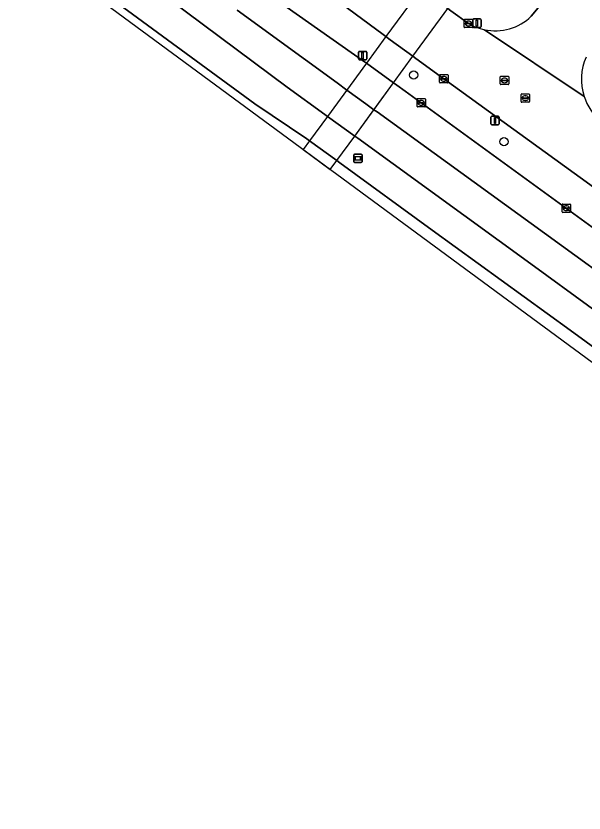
# Model space of a CAD drawing. Extents: x 159674 to 160531, y 382172 to 382904.
# Drawn here: x 159817.8 to 159885.6, y 382271.2 to 382366.4 of the extents above; entities that cross this region are included whole.
import ezdxf

# ---------------------------------------------------------------- set-up
doc = ezdxf.new("R2010")
doc.units = 0
for name, color, linetype in [('IMGEO_Berm_groen', 7, 'Continuous'), ('IMGEO_Boom', 7, 'Continuous'), ('IMGEO_Kolk', 7, 'Continuous'), ('IMGEO_Lichtmast', 7, 'Continuous'), ('IMGEO_Rijbaan_lokaal_open', 7, 'Continuous'), ('IMGEO_Rijbaan_regionaal_gesloten', 7, 'Continuous'), ('IMGEO_Rioolput', 7, 'Continuous'), ('IMGEO_Tunneldeel', 7, 'Continuous'), ('IMGEO_Verkeersbordpaal', 7, 'Continuous'), ('IMGEO_Voetpad_open', 7, 'Continuous'), ('IMGEO_Wegwijzer', 7, 'Continuous')]:
    doc.layers.add(name, color=color, linetype=linetype)

msp = doc.modelspace()

# ---------------------------------------------------------------- linework, layer by layer
at = {"layer": 'IMGEO_Berm_groen'}
for points in [[(159706.101, 382482.046), (159723.624, 382459.462), (159745.82, 382437.702), (159771.584, 382412.442), (159778.718, 382405.449), (159846.283, 382355.928), (159852.48, 382351.742), (159852.824, 382351.491), (159856.066, 382349.132), (159856.448, 382348.854), (159867.477, 382340.828), (159883.947, 382328.846), (159897.318, 382319.118), (159917.523, 382304.468), (159948.714, 382281.88), (159991.934, 382250), (160000, 382244.05), (160023.542, 382226.685)], [(159886.281, 382346.283), (159868.85, 382358.908), (159865.527, 382361.323), (159865.165, 382361.587), (159862.453, 382363.558), (159861.935, 382363.943), (159861.603, 382364.191), (159853.244, 382370.412), (159837.398, 382381.921), (159821.663, 382393.428)], [(159820.362, 382389.119), (159843.591, 382372.074), (159859.265, 382360.99), (159859.599, 382360.751), (159862.851, 382358.42), (159863.22, 382358.155), (159864.219, 382357.439), (159890.517, 382338.312), (159899.278, 382331.94), (159949.37, 382295.571), (159996.559, 382260.85), (159998.978, 382264.261), (159993.641, 382268.144), (159978.692, 382279.072), (159964.493, 382289.401), (159948.694, 382300.897), (159932.887, 382312.381), (159917.12, 382323.888), (159901.276, 382335.387), (159892.752, 382341.534), (159890.778, 382342.957), (159886.281, 382346.283)], [(160022.704, 382232.358), (160000, 382249.045), (159998.688, 382250), (159948.547, 382286.492), (159911.807, 382313.056), (159886.027, 382331.843), (159879.684, 382336.466), (159858.583, 382351.787), (159858.205, 382352.061), (159854.963, 382354.415), (159854.637, 382354.652), (159850.158, 382357.904), (159836.086, 382368.415), (159821.924, 382378.682)]]:
    msp.add_lwpolyline(points, dxfattribs=at)
at = {"layer": 'IMGEO_Boom'}
for centre in [(159865.255, 382359.349), (159876.035, 382351.388)]:
    msp.add_circle(centre, 0.489, dxfattribs=at)
at = {"layer": 'IMGEO_Kolk'}
for p, q in [((159871.299, 382365.089), (159871.299, 382365.941)), ((159871.374, 382366.015), (159872.226, 382366.015)), ((159871.558, 382365.509), (159871.558, 382365.521)), ((159871.996, 382365.472), (159871.598, 382365.472)), ((159871.601, 382365.558), (159871.999, 382365.558)), ((159871.787, 382365.795), (159871.812, 382365.795)), ((159872.042, 382365.521), (159872.042, 382365.509)), ((159872.3, 382365.941), (159872.3, 382365.089)), ((159872.226, 382365.015), (159871.374, 382365.015)), ((159871.81, 382365.235), (159871.785, 382365.235)), ((159868.349, 382358.481), (159868.349, 382359.333)), ((159868.424, 382359.407), (159869.276, 382359.407)), ((159868.608, 382358.901), (159868.608, 382358.913)), ((159869.046, 382358.864), (159868.648, 382358.864)), ((159868.651, 382358.95), (159869.049, 382358.95)), ((159868.86, 382358.627), (159868.835, 382358.627)), ((159868.837, 382359.187), (159868.862, 382359.187)), ((159869.092, 382358.913), (159869.092, 382358.901)), ((159869.35, 382359.333), (159869.35, 382358.481)), ((159869.276, 382358.407), (159868.424, 382358.407)), ((159865.65, 382355.609), (159865.65, 382356.461)), ((159865.725, 382356.535), (159866.577, 382356.535)), ((159865.909, 382356.029), (159865.909, 382356.041)), ((159866.347, 382355.992), (159865.949, 382355.992)), ((159865.952, 382356.078), (159866.35, 382356.078)), ((159866.161, 382355.755), (159866.136, 382355.755)), ((159866.138, 382356.315), (159866.163, 382356.315)), ((159866.393, 382356.041), (159866.393, 382356.029)), ((159866.651, 382356.461), (159866.651, 382355.609)), ((159866.577, 382355.535), (159865.725, 382355.535)), ((159882.975, 382343.008), (159882.975, 382343.86)), ((159883.05, 382343.934), (159883.902, 382343.934)), ((159883.234, 382343.428), (159883.234, 382343.44)), ((159883.672, 382343.391), (159883.274, 382343.391)), ((159883.277, 382343.477), (159883.675, 382343.477)), ((159883.463, 382343.714), (159883.488, 382343.714)), ((159883.718, 382343.44), (159883.718, 382343.428)), ((159883.976, 382343.86), (159883.976, 382343.008)), ((159883.902, 382342.934), (159883.05, 382342.934)), ((159883.486, 382343.154), (159883.461, 382343.154))]:
    msp.add_line(p, q, dxfattribs=at)
for points in [[(159871.299, 382365.089), (159871.299, 382365.941)], [(159871.374, 382366.015), (159872.226, 382366.015)], [(159872.3, 382365.941), (159872.3, 382365.089)], [(159872.226, 382365.015), (159871.374, 382365.015)], [(159868.349, 382358.481), (159868.349, 382359.333)], [(159868.424, 382359.407), (159869.276, 382359.407)], [(159869.35, 382359.333), (159869.35, 382358.481)], [(159869.276, 382358.407), (159868.424, 382358.407)], [(159865.65, 382355.609), (159865.65, 382356.461)], [(159865.725, 382356.535), (159866.577, 382356.535)], [(159866.651, 382356.461), (159866.651, 382355.609)], [(159866.577, 382355.535), (159865.725, 382355.535)], [(159882.975, 382343.008), (159882.975, 382343.86)], [(159883.05, 382343.934), (159883.902, 382343.934)], [(159883.976, 382343.86), (159883.976, 382343.008)], [(159883.902, 382342.934), (159883.05, 382342.934)]]:
    msp.add_lwpolyline(points, dxfattribs=at)
for centre, radius, start, end in [((159871.376, 382365.939), 0.0765, 91.55205, 178.44795), ((159871.376, 382365.939), 0.0765, 91.55205, 178.44795), ((159871.598, 382365.518), 0.0403, 85.87752, 175.75265), ((159871.595, 382365.508), 0.0366, 178.93798, 274.71019), ((159871.999, 382365.515), 0.043, 264.86636, 352.45326), ((159872.003, 382365.52), 0.0386, 1.73085, 96.63898), ((159872.224, 382365.939), 0.0765, 1.55205, 88.44795), ((159872.224, 382365.939), 0.0765, 1.55205, 88.44795), ((159871.376, 382365.091), 0.0765, 181.55205, 268.44795), ((159871.376, 382365.091), 0.0765, 181.55205, 268.44795), ((159872.224, 382365.091), 0.0765, 271.55205, 358.44795), ((159872.224, 382365.091), 0.0765, 271.55205, 358.44795), ((159868.426, 382359.331), 0.0765, 91.55205, 178.44795), ((159868.426, 382359.331), 0.0765, 91.55205, 178.44795), ((159868.648, 382358.91), 0.0403, 85.87752, 175.75265), ((159868.645, 382358.9), 0.0366, 178.93798, 274.71019), ((159869.049, 382358.907), 0.043, 264.86636, 352.45326), ((159869.053, 382358.912), 0.0386, 1.73085, 96.63898), ((159869.274, 382359.331), 0.0765, 1.55205, 88.44795), ((159869.274, 382359.331), 0.0765, 1.55205, 88.44795), ((159868.426, 382358.483), 0.0765, 181.55205, 268.44795), ((159868.426, 382358.483), 0.0765, 181.55205, 268.44795), ((159869.274, 382358.483), 0.0765, 271.55205, 358.44795), ((159869.274, 382358.483), 0.0765, 271.55205, 358.44795), ((159865.727, 382356.459), 0.0765, 91.55205, 178.44795), ((159865.727, 382356.459), 0.0765, 91.55205, 178.44795), ((159865.949, 382356.038), 0.0403, 85.87752, 175.75265), ((159865.946, 382356.028), 0.0366, 178.93798, 274.71019), ((159866.35, 382356.035), 0.043, 264.86636, 352.45326), ((159866.354, 382356.04), 0.0386, 1.73085, 96.63898), ((159866.575, 382356.459), 0.0765, 1.55205, 88.44795), ((159866.575, 382356.459), 0.0765, 1.55205, 88.44795), ((159865.727, 382355.611), 0.0765, 181.55205, 268.44795), ((159865.727, 382355.611), 0.0765, 181.55205, 268.44795), ((159866.575, 382355.611), 0.0765, 271.55205, 358.44795), ((159866.575, 382355.611), 0.0765, 271.55205, 358.44795), ((159883.052, 382343.858), 0.0765, 91.55205, 178.44795), ((159883.052, 382343.858), 0.0765, 91.55205, 178.44795), ((159883.274, 382343.437), 0.0403, 85.87752, 175.75265), ((159883.271, 382343.427), 0.0366, 178.93798, 274.71019), ((159883.675, 382343.434), 0.043, 264.86636, 352.45326), ((159883.679, 382343.439), 0.0386, 1.73085, 96.63898), ((159883.9, 382343.858), 0.0765, 1.55205, 88.44795), ((159883.9, 382343.858), 0.0765, 1.55205, 88.44795), ((159883.052, 382343.01), 0.0765, 181.55205, 268.44795), ((159883.052, 382343.01), 0.0765, 181.55205, 268.44795), ((159883.9, 382343.01), 0.0765, 271.55205, 358.44795), ((159883.9, 382343.01), 0.0765, 271.55205, 358.44795)]:
    msp.add_arc(centre, radius, start, end, dxfattribs=at)
for centre, major_axis, ratio, start_param, end_param in [((159871.786, 382365.515), (-0.387, 0.002), 0.722429, 4.712389, 7.853982), ((159871.811, 382365.515), (-0.39, 0.002), 0.717154, 1.570796, 4.712389), ((159868.836, 382358.907), (-0.387, 0.002), 0.722429, 4.712389, 7.853982), ((159868.861, 382358.907), (-0.39, 0.002), 0.717154, 1.570796, 4.712389), ((159866.137, 382356.035), (-0.387, 0.002), 0.722429, 4.712389, 7.853982), ((159866.162, 382356.035), (-0.39, 0.002), 0.717154, 1.570796, 4.712389), ((159883.462, 382343.434), (-0.387, 0.002), 0.722429, 4.712389, 7.853982), ((159883.487, 382343.434), (-0.39, 0.002), 0.717154, 1.570796, 4.712389)]:
    msp.add_ellipse(centre, major_axis=major_axis, ratio=ratio, start_param=start_param, end_param=end_param, dxfattribs=at)
at = {"layer": 'IMGEO_Lichtmast'}
for p, q in [((159872.312, 382365.15), (159872.312, 382365.95)), ((159872.312, 382365.95), (159872.312, 382365.15)), ((159872.412, 382366.05), (159873.202, 382366.05)), ((159873.202, 382366.05), (159872.412, 382366.05)), ((159873.302, 382365.95), (159873.302, 382365.15)), ((159873.302, 382365.15), (159873.302, 382365.95)), ((159873.202, 382365.05), (159872.412, 382365.05)), ((159872.412, 382365.05), (159873.202, 382365.05)), ((159858.653, 382361.278), (159858.653, 382362.078)), ((159858.653, 382362.078), (159858.653, 382361.278)), ((159858.753, 382362.178), (159859.543, 382362.178)), ((159859.543, 382362.178), (159858.753, 382362.178)), ((159859.643, 382362.078), (159859.643, 382361.278)), ((159859.643, 382361.278), (159859.643, 382362.078)), ((159859.543, 382361.178), (159858.753, 382361.178)), ((159858.753, 382361.178), (159859.543, 382361.178))]:
    msp.add_line(p, q, dxfattribs=at)
for points in [[(159872.732, 382365.925), (159872.882, 382365.925), (159872.882, 382365.175), (159872.732, 382365.175), (159872.732, 382365.925)], [(159859.073, 382362.053), (159859.223, 382362.053), (159859.223, 382361.303), (159859.073, 382361.303), (159859.073, 382362.053)]]:
    msp.add_lwpolyline(points, dxfattribs=at)
for centre, start, end in [((159872.412, 382365.95), 90, 180), ((159872.412, 382365.95), 90, 180), ((159873.202, 382365.95), 0, 90), ((159873.202, 382365.95), 360, 90), ((159872.412, 382365.15), 180, 270), ((159872.412, 382365.15), 180, 270), ((159873.202, 382365.15), 270, 0), ((159873.202, 382365.15), 270, 0), ((159858.753, 382362.078), 90, 180), ((159858.753, 382362.078), 90, 180), ((159859.543, 382362.078), 0, 90), ((159859.543, 382362.078), 360, 90), ((159858.753, 382361.278), 180, 270), ((159858.753, 382361.278), 180, 270), ((159859.543, 382361.278), 270, 0), ((159859.543, 382361.278), 270, 0)]:
    msp.add_arc(centre, 0.1, start, end, dxfattribs=at)
at = {"layer": 'IMGEO_Rijbaan_lokaal_open'}
for points in [[(159871.799, 382365.514), (159869.691, 382367.042), (159869.338, 382367.299), (159866.106, 382369.642), (159865.765, 382369.89), (159858.632, 382375.062), (159858.078, 382375.421), (159852.819, 382379.291), (159841.871, 382387.303), (159832.567, 382394.095), (159827.221, 382398.024), (159825.921, 382398.977)], [(159821.663, 382393.428), (159837.398, 382381.921), (159853.244, 382370.412), (159861.603, 382364.191), (159861.935, 382363.943), (159862.453, 382363.558), (159865.165, 382361.587), (159865.527, 382361.323), (159868.85, 382358.908), (159886.281, 382346.283), (159890.778, 382342.957), (159892.752, 382341.534), (159901.276, 382335.387), (159917.12, 382323.888), (159932.887, 382312.381), (159948.694, 382300.897), (159964.493, 382289.401), (159978.692, 382279.072), (159993.641, 382268.144), (159998.978, 382264.261), (160000, 382263.517), (160011.011, 382255.498), (160014.603, 382252.861)], [(159883.458, 382372.086), (159880.102, 382367.372), (159879.296, 382366.367)], [(159885.596, 382356.804), (159873.703, 382364.765)], [(159873.703, 382364.765), (159885.596, 382356.804)]]:
    msp.add_lwpolyline(points, dxfattribs=at)
for centre, radius, start, end in [((159874.992, 382370.828), 6.198, 257.99286, 313.97368), ((159874.98, 382370.807), 6.175, 238.99015, 258.06225), ((159891.864, 382358.827), 6.587, 156.06605, 197.8866), ((159891.869, 382358.822), 6.59, 197.8344, 229.67759)]:
    msp.add_arc(centre, radius, start, end, dxfattribs=at)
at = {"layer": 'IMGEO_Rijbaan_regionaal_gesloten'}
for points in [[(159778.718, 382405.449), (159782.66, 382401.584), (159867.694, 382338.938), (160025.94, 382222.356), (160036.51, 382215.348)], [(160023.542, 382226.685), (160000, 382244.05), (159991.934, 382250), (159948.714, 382281.88), (159917.523, 382304.468), (159897.318, 382319.118), (159883.947, 382328.846), (159867.477, 382340.828), (159856.448, 382348.854), (159856.066, 382349.132), (159852.824, 382351.491), (159852.48, 382351.742), (159846.283, 382355.928), (159778.718, 382405.449)], [(160025.936, 382239.279), (160019.886, 382243.714), (160018.171, 382244.971), (160011.311, 382250), (160009.795, 382251.111), (160000, 382258.318), (159996.559, 382260.85), (159949.37, 382295.571), (159899.278, 382331.94), (159890.517, 382338.312), (159864.219, 382357.439), (159863.22, 382358.155), (159862.851, 382358.42), (159859.599, 382360.751), (159859.265, 382360.99), (159843.591, 382372.074), (159820.362, 382389.119)], [(159821.924, 382378.682), (159836.086, 382368.415), (159850.158, 382357.904), (159854.637, 382354.652), (159854.963, 382354.415), (159858.205, 382352.061), (159858.583, 382351.787), (159879.684, 382336.466), (159886.027, 382331.843), (159911.807, 382313.056), (159948.547, 382286.492), (159998.688, 382250), (160000, 382249.045), (160022.704, 382232.358)], [(159973.901, 382272.669), (159950.27, 382289.892), (159925.525, 382308.023), (159909.562, 382319.459), (159888.268, 382335.072), (159886.072, 382336.683), (159860.875, 382354.934), (159860.502, 382355.205), (159859.52, 382355.92), (159857.266, 382357.562), (159856.095, 382358.415), (159852.329, 382361.157), (159844.157, 382367.109)], [(159844.157, 382367.109), (159852.329, 382361.157), (159856.095, 382358.415), (159857.266, 382357.562), (159859.52, 382355.92), (159860.502, 382355.205), (159860.875, 382354.934), (159886.072, 382336.683), (159888.268, 382335.072), (159909.562, 382319.459), (159925.525, 382308.023), (159950.27, 382289.892), (159973.901, 382272.669)]]:
    msp.add_lwpolyline(points, dxfattribs=at)
at = {"layer": 'IMGEO_Rioolput'}
for p, q in [((159875.598, 382358.285), (159875.598, 382359.137)), ((159875.673, 382359.211), (159876.525, 382359.211)), ((159875.857, 382358.705), (159875.857, 382358.717)), ((159876.295, 382358.668), (159875.897, 382358.668)), ((159875.9, 382358.754), (159876.298, 382358.754)), ((159876.086, 382358.991), (159876.111, 382358.991)), ((159876.341, 382358.717), (159876.341, 382358.705)), ((159876.599, 382359.137), (159876.599, 382358.285)), ((159876.525, 382358.211), (159875.673, 382358.211)), ((159876.109, 382358.431), (159876.084, 382358.431)), ((159878.083, 382356.176), (159878.083, 382357.028)), ((159878.158, 382357.102), (159879.01, 382357.102)), ((159878.571, 382356.882), (159878.596, 382356.882)), ((159879.084, 382357.028), (159879.084, 382356.176)), ((159879.01, 382356.102), (159878.158, 382356.102)), ((159878.342, 382356.596), (159878.342, 382356.608)), ((159878.78, 382356.559), (159878.382, 382356.559)), ((159878.385, 382356.645), (159878.783, 382356.645)), ((159878.594, 382356.322), (159878.569, 382356.322)), ((159878.826, 382356.608), (159878.826, 382356.596))]:
    msp.add_line(p, q, dxfattribs=at)
for points in [[(159875.598, 382358.285), (159875.598, 382359.137)], [(159875.673, 382359.211), (159876.525, 382359.211)], [(159876.599, 382359.137), (159876.599, 382358.285)], [(159876.525, 382358.211), (159875.673, 382358.211)], [(159878.083, 382356.176), (159878.083, 382357.028)], [(159878.158, 382357.102), (159879.01, 382357.102)], [(159879.084, 382357.028), (159879.084, 382356.176)], [(159879.01, 382356.102), (159878.158, 382356.102)]]:
    msp.add_lwpolyline(points, dxfattribs=at)
for centre, radius, start, end in [((159875.675, 382359.135), 0.0765, 91.55205, 178.44795), ((159875.675, 382359.135), 0.0765, 91.55205, 178.44795), ((159875.897, 382358.714), 0.0403, 85.87752, 175.75265), ((159875.894, 382358.704), 0.0366, 178.93798, 274.71019), ((159876.298, 382358.711), 0.043, 264.86636, 352.45326), ((159876.302, 382358.716), 0.0386, 1.73085, 96.63898), ((159876.523, 382359.135), 0.0765, 1.55205, 88.44795), ((159876.523, 382359.135), 0.0765, 1.55205, 88.44795), ((159875.675, 382358.287), 0.0765, 181.55205, 268.44795), ((159875.675, 382358.287), 0.0765, 181.55205, 268.44795), ((159876.523, 382358.287), 0.0765, 271.55205, 358.44795), ((159876.523, 382358.287), 0.0765, 271.55205, 358.44795), ((159878.16, 382357.026), 0.0765, 91.55205, 178.44795), ((159878.16, 382357.026), 0.0765, 91.55205, 178.44795), ((159879.008, 382357.026), 0.0765, 1.55205, 88.44795), ((159879.008, 382357.026), 0.0765, 1.55205, 88.44795), ((159878.16, 382356.178), 0.0765, 181.55205, 268.44795), ((159878.16, 382356.178), 0.0765, 181.55205, 268.44795), ((159878.382, 382356.605), 0.0403, 85.87752, 175.75265), ((159878.379, 382356.595), 0.0366, 178.93798, 274.71019), ((159878.783, 382356.602), 0.043, 264.86636, 352.45326), ((159878.787, 382356.607), 0.0386, 1.73085, 96.63898), ((159879.008, 382356.178), 0.0765, 271.55205, 358.44795), ((159879.008, 382356.178), 0.0765, 271.55205, 358.44795)]:
    msp.add_arc(centre, radius, start, end, dxfattribs=at)
for centre, major_axis, ratio, start_param, end_param in [((159876.085, 382358.711), (-0.387, 0.002), 0.722429, 4.712389, 7.853982), ((159876.11, 382358.711), (-0.39, 0.002), 0.717154, 1.570796, 4.712389), ((159878.57, 382356.602), (-0.387, 0.002), 0.722429, 4.712389, 7.853982), ((159878.595, 382356.602), (-0.39, 0.002), 0.717154, 1.570796, 4.712389)]:
    msp.add_ellipse(centre, major_axis=major_axis, ratio=ratio, start_param=start_param, end_param=end_param, dxfattribs=at)
at = {"layer": 'IMGEO_Tunneldeel'}
msp.add_lwpolyline([(159855.293, 382348.074), (159856.066, 382349.132), (159858.205, 382352.061), (159862.851, 382358.42), (159865.165, 382361.587), (159869.338, 382367.299), (159871.743, 382370.591), (159868.517, 382372.937), (159866.106, 382369.642), (159861.935, 382363.943), (159859.599, 382360.751), (159854.963, 382354.415), (159852.824, 382351.491), (159852.064, 382350.453)], close=True, dxfattribs=at)
at = {"layer": 'IMGEO_Verkeersbordpaal'}
for p, q in [((159874.467, 382353.519), (159874.467, 382354.319)), ((159874.467, 382354.319), (159874.467, 382353.519)), ((159874.567, 382354.419), (159875.357, 382354.419)), ((159875.357, 382354.419), (159874.567, 382354.419)), ((159875.457, 382354.319), (159875.457, 382353.519)), ((159875.457, 382353.519), (159875.457, 382354.319)), ((159875.357, 382353.419), (159874.567, 382353.419)), ((159874.567, 382353.419), (159875.357, 382353.419))]:
    msp.add_line(p, q, dxfattribs=at)
msp.add_lwpolyline([(159874.887, 382354.294), (159875.037, 382354.294), (159875.037, 382353.544), (159874.887, 382353.544), (159874.887, 382354.294)], dxfattribs=at)
for centre, start, end in [((159874.567, 382354.319), 90, 180), ((159874.567, 382354.319), 90, 180), ((159875.357, 382354.319), 0, 90), ((159875.357, 382354.319), 360, 90), ((159874.567, 382353.519), 180, 270), ((159874.567, 382353.519), 180, 270), ((159875.357, 382353.519), 270, 0), ((159875.357, 382353.519), 270, 0)]:
    msp.add_arc(centre, 0.1, start, end, dxfattribs=at)
at = {"layer": 'IMGEO_Voetpad_open'}
for points in [[(159874.898, 382368.327), (159874.723, 382368.425), (159872.134, 382370.397), (159871.743, 382370.591), (159868.517, 382372.937), (159868.203, 382373.229), (159865.657, 382375.063), (159860.729, 382378.553), (159860.432, 382378.766), (159858.078, 382375.421), (159858.632, 382375.062), (159865.765, 382369.89), (159866.106, 382369.642), (159869.338, 382367.299), (159869.691, 382367.042), (159871.799, 382365.514)], [(159879.296, 382366.367), (159880.102, 382367.372), (159883.458, 382372.086)]]:
    msp.add_lwpolyline(points, dxfattribs=at)
msp.add_lwpolyline([(159855.293, 382348.074), (159856.066, 382349.132), (159858.205, 382352.061), (159860.502, 382355.205), (159862.851, 382358.42), (159865.165, 382361.587), (159869.338, 382367.299), (159871.743, 382370.591), (159868.517, 382372.937), (159866.106, 382369.642), (159861.935, 382363.943), (159859.599, 382360.751), (159854.963, 382354.415), (159852.824, 382351.491), (159852.064, 382350.453)], close=True, dxfattribs=at)
for centre, radius, start, end in [((159874.992, 382370.828), 6.198, 257.99286, 313.97368), ((159874.98, 382370.807), 6.175, 238.99015, 258.06225), ((159891.864, 382358.827), 6.587, 156.06605, 197.8866), ((159891.869, 382358.822), 6.59, 197.8344, 229.67759)]:
    msp.add_arc(centre, radius, start, end, dxfattribs=at)
at = {"layer": 'IMGEO_Wegwijzer'}
for p, q in [((159858.092, 382348.996), (159858.092, 382349.796)), ((159858.092, 382349.796), (159858.092, 382348.996)), ((159858.192, 382349.896), (159858.982, 382349.896)), ((159858.982, 382349.896), (159858.192, 382349.896)), ((159859.082, 382349.796), (159859.082, 382348.996)), ((159859.082, 382348.996), (159859.082, 382349.796)), ((159858.982, 382348.896), (159858.192, 382348.896)), ((159858.192, 382348.896), (159858.982, 382348.896))]:
    msp.add_line(p, q, dxfattribs=at)
for points in [[(159858.193, 382349.628), (159858.981, 382349.628), (159858.981, 382349.164), (159858.193, 382349.164), (159858.193, 382349.628)], [(159858.258, 382349.563), (159858.258, 382349.229), (159858.916, 382349.229), (159858.916, 382349.563), (159858.258, 382349.563)]]:
    msp.add_lwpolyline(points, dxfattribs=at)
for centre, start, end in [((159858.192, 382349.796), 90, 180), ((159858.192, 382349.796), 90, 180), ((159858.982, 382349.796), 0, 90), ((159858.982, 382349.796), 360, 90), ((159858.192, 382348.996), 180, 270), ((159858.192, 382348.996), 180, 270), ((159858.982, 382348.996), 270, 0), ((159858.982, 382348.996), 270, 0)]:
    msp.add_arc(centre, 0.1, start, end, dxfattribs=at)

doc.saveas('drawing.dxf')
